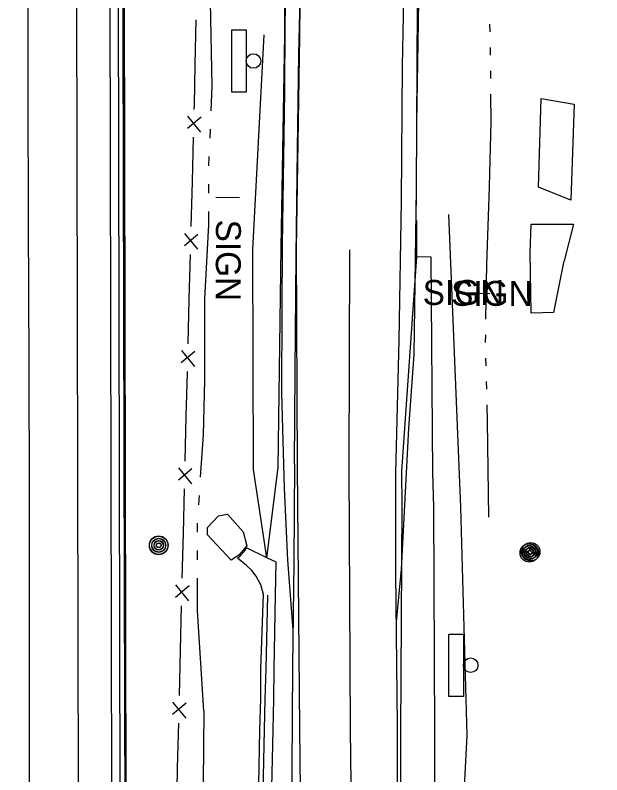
# Model space of a CAD drawing. Extents: x 588843 to 2552415, y 180129 to 269402.
# Drawn here: x 594066 to 594207.2, y 184951.5 to 185134.3 of the extents above; entities that cross this region are included whole.
import ezdxf

# ---------------------------------------------------------------- set-up
doc = ezdxf.new("R2010")
doc.units = 0
for name, color, linetype in [('Default', 7, 'Continuous'), ('E_DRN_RipRap', 7, 'Continuous'), ('E_FEN_P', 7, 'Continuous'), ('E_MISCPROP', 7, 'Continuous'), ('E_RDWY', 7, 'Continuous'), ('E_RDWY_AsphConc', 7, 'Continuous'), ('E_RDWY_C_and_G', 7, 'Continuous'), ('E_RDWY_Gravel', 7, 'Continuous'), ('E_RDWY_PavtEdge', 7, 'Continuous'), ('E_SGN', 7, 'Continuous'), ('E_SGN_Text', 7, 'Continuous'), ('E_STRUCT', 7, 'Continuous'), ('E_WTR_P', 7, 'Continuous'), ('P_RDWY_PavtEdge', 7, 'Continuous'), ('P_STRUCT', 7, 'Continuous'), ('P_WAL', 7, 'Continuous')]:
    doc.layers.add(name, color=color, linetype=linetype)

# ---------------------------------------------------------------- blocks, each defined once
blk = doc.blocks.new('POLE')
at = {"layer": 'Default'}
for radius in [4.46, 3.35, 2.23, 1.12]:
    blk.add_circle((0, 0), radius, dxfattribs=at)
blk = doc.blocks.new('SGN_1')
at = {"layer": 'Default'}
blk.add_lwpolyline([(-3.5, -15), (-10.5, -15), (-10.5, 15), (-3.5, 15)], close=True, dxfattribs=at)
blk.add_circle((0, 0), 3.5, dxfattribs=at)
blk = doc.blocks.new('BSGN_1')
at = {"layer": 'Default'}
blk.add_text('SIGN', height=12, dxfattribs=at).set_placement((-18.56, -6))
blk = doc.blocks.new('POLE_3')
at = {"layer": 'E_MISCPROP'}
for radius in [14.6, 11, 7.32, 3.66]:
    blk.add_circle((0, 0), radius, dxfattribs=at)
blk = doc.blocks.new('SIGN_3')
at = {"layer": 'E_SGN'}
blk.add_text('SIGN', height=39.37, dxfattribs=at).set_placement((-56.1, -19.7))

msp = doc.modelspace()

# ---------------------------------------------------------------- linework, layer by layer
at = {"layer": 'E_DRN_RipRap'}
msp.add_lwpolyline([(594121.75, 185006.59), (594120.81, 185005.56), (594119.82, 185004.38), (594117.99, 185003.12), (594112.23, 185009.21), (594112.28, 185011.05), (594114.89, 185013.83), (594117.05, 185014.25), (594120.81, 185009.97)], close=True, dxfattribs=at)
at = {"layer": 'E_FEN_P'}
for p, q in [((594110.7, 185109.73), (594107.43, 185107)), ((594107.44, 185109.99), (594110.61, 185106.16)), ((594106.7, 185081.79), (594109.87, 185077.96)), ((594109.96, 185081.54), (594106.69, 185078.8)), ((594109.22, 185053.34), (594105.95, 185050.6)), ((594105.96, 185053.59), (594109.13, 185049.76)), ((594105.25, 185025.39), (594108.43, 185021.56)), ((594108.51, 185025.14), (594105.25, 185022.4)), ((594104.55, 184997.19), (594107.72, 184993.36)), ((594107.81, 184996.94), (594104.55, 184994.2)), ((594103.85, 184968.99), (594107.02, 184965.16)), ((594107.11, 184968.74), (594103.85, 184966))]:
    msp.add_line(p, q, dxfattribs=at)
for points in [[(594109.49, 185133.14), (594109.24, 185122.38)], [(594109.24, 185122.38), (594109.02, 185112.6), (594108.99, 185111.61)], [(594108.82, 185104.94), (594108.54, 185094.18)], [(594108.54, 185094.18), (594108.25, 185083.41)], [(594108.08, 185076.74), (594107.8, 185065.98)], [(594107.8, 185065.98), (594107.51, 185055.21)], [(594107.34, 185048.55), (594107.33, 185048.22), (594107.07, 185037.78)], [(594107.07, 185037.78), (594106.8, 185027.01)], [(594106.64, 185020.35), (594106.37, 185009.58)], [(594106.37, 185009.58), (594106.1, 184998.81)], [(594105.94, 184992.15), (594105.67, 184981.38)], [(594105.67, 184981.38), (594105.4, 184970.61)], [(594105.24, 184963.95), (594104.97, 184953.18)], [(594104.97, 184953.18), (594104.76, 184942.42)]]:
    msp.add_lwpolyline(points, dxfattribs=at)
at = {"layer": 'E_RDWY'}
for points in [[(594205.01, 185297.7), (594197.71, 185288.63), (594191.17, 185279.04), (594184.31, 185267.59), (594180.15, 185259.31), (594175.77, 185249.91), (594172.69, 185242.19), (594169.22, 185231.66), (594166.77, 185222.94), (594165.07, 185214.83), (594163.62, 185206.9), (594162.45, 185197.1), (594161.23, 185184.44), (594160.28, 185165.36), (594159.58, 185146.27), (594159.15, 185122.07), (594158.92, 185089.58), (594158.3, 185056.12), (594157.54, 185024.13), (594157.54, 184999.97), (594157.9, 184963.47), (594157.95, 184939.34), (594157.87, 184908.64), (594157.93, 184877.55)], [(594133.21, 185026.26), (594133.37, 185048.56), (594133.61, 185076.4), (594133.94, 185102.03), (594134.22, 185124.9), (594134.77, 185148.54)], [(594133.21, 185026.26), (594133.01, 185002.67), (594132.69, 184977.57), (594132.41, 184928.3), (594132.47, 184878.42), (594132.45, 184826.82), (594132.95, 184777.73), (594133.02, 184723.24), (594133.16, 184674.36), (594133.05, 184620.33), (594133.75, 184565.14), (594133.74, 184514.72)]]:
    msp.add_lwpolyline(points, dxfattribs=at)
at = {"layer": 'E_RDWY_AsphConc'}
for points in [[(594130.88, 185129.47), (594130.91, 185145.59)], [(594126.56, 185003.75), (594129.25, 185025.49), (594129.96, 185078.42), (594130.88, 185129.47)], [(594167.67, 184857.37), (594166.46, 184863.53), (594165.32, 184869.79), (594165.36, 184869.84), (594166.76, 184912.05), (594166.92, 184920.22), (594166.98, 184961.5), (594166.72, 185015.99), (594166.51, 185024.12), (594166.14, 185076.04), (594162.62, 185076.18), (594162.63, 185084.86)], [(594195.65, 185062.77), (594190.18, 185062.62), (594189.96, 185077.12), (594190.14, 185084.04), (594200.4, 185084.01), (594198.14, 185075.16)], [(594195.65, 185062.77), (594198.14, 185075.16)], [(594125.77, 184994.86), (594125.13, 184997.19), (594124, 184999.32), (594124, 184999.32), (594122.91, 185000.68), (594121.61, 185001.84), (594121.61, 185001.84), (594119.46, 185003.6), (594120.09, 185004.19), (594121.18, 185005.33), (594121.63, 185006.09)], [(594128.66, 184994.7), (594128.75, 185002.67), (594126.56, 185003.75), (594121.63, 185006.09)]]:
    msp.add_lwpolyline(points, dxfattribs=at)
msp.add_lwpolyline([(594199.72, 185089.74), (594191.98, 185092.94), (594192.62, 185114.21), (594200.51, 185112.89)], close=True, dxfattribs=at)
at = {"layer": 'E_RDWY_C_and_G'}
for points in [[(594122.08, 184768.26), (594124.62, 184818.39), (594126.59, 184859.13), (594126.72, 184867.23), (594126.72, 184867.23), (594126.42, 184873.8), (594126.42, 184873.8), (594124.46, 184893.31), (594123.92, 184903.02), (594123.92, 184903.02), (594123.86, 184910.08), (594123.86, 184910.08), (594124.88, 184962.27), (594124.88, 184962.27), (594125.08, 184969.75), (594125.08, 184969.75), (594125.09, 184977.01), (594125.77, 184994.86)], [(594123.17, 184768.28), (594125.66, 184818.18), (594127.61, 184859.15), (594127.75, 184867.22), (594127.75, 184867.22), (594127.5, 184873.87), (594127.5, 184873.87), (594125.61, 184893.48), (594125.1, 184903.16), (594125.1, 184903.16), (594124.87, 184910.14), (594124.87, 184910.14), (594125.96, 184962.35), (594126.16, 184969.77), (594126.35, 184976.98), (594126.8, 184994.77)], [(594127.08, 184767.81), (594129.51, 184817.9), (594131.52, 184858.82), (594129.58, 184858.97), (594129.76, 184867.3), (594129.41, 184874.07), (594127.56, 184893.62), (594127.03, 184903.06), (594127.03, 184903.06), (594126.86, 184910.13), (594126.86, 184910.13), (594128.08, 184962.34), (594128.25, 184969.74), (594128.33, 184977.04), (594128.66, 184994.7)]]:
    msp.add_lwpolyline(points, dxfattribs=at)
at = {"layer": 'E_RDWY_Gravel'}
for points in [[(594162.49, 185084.8), (594162.6, 185092.14), (594162.65, 185108.34), (594162.87, 185122.73), (594163.16, 185137.82), (594163.56, 185161.78), (594163.86, 185174.27), (594164.52, 185186.26), (594165.87, 185195.19), (594169.49, 185213.65), (594172.84, 185226.25), (594177.04, 185239.65), (594182.16, 185251.54), (594189.2, 185265.53), (594197.1, 185280.32), (594202.43, 185288.61), (594205.21, 185293.22), (594207.19, 185297.28)], [(594206.85, 185296.39), (594204.06, 185290.22), (594196.29, 185278.11), (594185.81, 185259), (594178.98, 185245.18), (594176.68, 185239.29), (594172.05, 185223.82), (594168.57, 185210.58), (594166.27, 185198.96), (594164.27, 185185.91), (594163.54, 185174.75), (594162.74, 185136.89), (594162.46, 185092.64), (594161.97, 185052.64), (594160.68, 185034.89), (594158.87, 185001), (594157.65, 184988.33)], [(594131.2, 185148.25), (594130.89, 185131.97), (594130.83, 185115.83), (594130.44, 185094.71), (594130.26, 185078.86), (594130.18, 185063.52), (594130.11, 185043.35), (594130.75, 185020.46), (594131.51, 185003.17), (594132.8, 184986.32)], [(594126.56, 185003.75), (594123.3, 185024.95), (594123.17, 185077.93), (594125.89, 185129.58)], [(594167.67, 184857.37), (594168.41, 184858.52), (594172.39, 184877.11), (594172.5, 184892.51), (594172.73, 184912.64), (594172.69, 184920.39), (594174.78, 184961.07), (594173.22, 185015.88), (594170.35, 185086.31)]]:
    msp.add_lwpolyline(points, dxfattribs=at)
at = {"layer": 'E_RDWY_PavtEdge'}
for points in [[(594134.49, 185129.21), (594134.67, 185145.31), (594135.06, 185161.39), (594135.06, 185161.39), (594135.46, 185170.45), (594136.07, 185179.49), (594136.07, 185179.49), (594139.81, 185224.08), (594139.81, 185224.08), (594140.51, 185230.41), (594140.51, 185230.41), (594141.93, 185238.31), (594141.93, 185238.31), (594151.43, 185279.08), (594151.43, 185279.08), (594152.95, 185284.79), (594154.72, 185290.43), (594154.72, 185290.43), (594158.68, 185301.7), (594162.89, 185312.88), (594162.89, 185312.88)], [(594134.46, 184962.71), (594133.89, 185025.51), (594133.72, 185078.15), (594134.49, 185129.21)], [(594146.67, 184962.39), (594146.36, 185025.35), (594146.55, 185077.86)], [(594153.99, 184766.19), (594156.5, 184818.02), (594158.6, 184857.67), (594158.81, 184911.7), (594158.78, 184961.75), (594159.1, 185016.19), (594159.04, 185024.56), (594162.62, 185076.18)], [(594130.46, 184767.22), (594132.67, 184817.63), (594134.67, 184858.73), (594135.04, 184910.23), (594134.46, 184962.71)], [(594142.01, 184766.45), (594144.45, 184817.17), (594146.3, 184858.18), (594147.3, 184910.28), (594146.67, 184962.39)]]:
    msp.add_lwpolyline(points, dxfattribs=at)
at = {"layer": 'E_SGN'}
msp.add_line((594114.23, 185090.49), (594119.99, 185090.39), dxfattribs=at)
msp.add_lwpolyline([(594173.35, 185067.57), (594180.2, 185067.35)], dxfattribs=at)
at = {"layer": 'E_STRUCT'}
for points in [[(593940.03, 185437.58), (594091.04, 185372.39), (594091.42, 185371.08), (594091.82, 185162.88), (594092.22, 184996.64), (594092.65, 184834.31), (594092.95, 184677.06)], [(594070.34, 184832.43), (594069.78, 184870.55), (594069.64, 184910.08), (594069.4, 184945.47), (594069.43, 184982.11), (594069.44, 185018.32), (594069.3, 185050.57), (594069.18, 185084.48), (594069.08, 185115.73), (594069.05, 185146.25), (594068.97, 185177.88), (594068.98, 185210.48), (594068.94, 185241.38), (594068.93, 185280.5), (594068.89, 185321.81), (594068.74, 185353.46), (594069.71, 185365.04)]]:
    msp.add_lwpolyline(points, dxfattribs=at)
at = {"layer": 'E_WTR_P'}
for points in [[(594113.13, 185111.28), (594113.37, 185117.25), (594112.98, 185137.48), (594112.93, 185143.26)], [(594180.17, 185132.14), (594180.2, 185130.27)], [(594180.28, 185126.54), (594180.31, 185124.67)], [(594180.36, 185120.93), (594180.38, 185119.06)], [(594180.4, 185115.32), (594180.45, 185108.63), (594180.04, 185093.03), (594179.88, 185088.22)], [(594112.87, 185104.66), (594112.96, 185106.87)], [(594112.61, 185098.05), (594112.7, 185100.26)], [(594112.59, 185091.43), (594112.6, 185093.64)], [(594179.88, 185088.22), (594179.43, 185074.27), (594179.22, 185061.12)], [(594111.6, 185055.05), (594111.62, 185066.02), (594112.57, 185083.81), (594112.58, 185087.02)], [(594179.16, 185057.38), (594179.14, 185055.51)], [(594110.6, 185023.09), (594111.28, 185033.34), (594111.59, 185046.48), (594111.6, 185055.05)], [(594179.22, 185051.77), (594179.26, 185049.91)], [(594179.35, 185046.17), (594179.39, 185044.3)], [(594179.48, 185040.56), (594179.57, 185036.49), (594179.89, 185013.47)], [(594110.16, 185016.48), (594110.31, 185018.69)], [(594109.88, 185009.87), (594109.88, 185012.08)], [(594109.87, 185003.25), (594109.88, 185005.46)], [(594111.38, 184966.9), (594109.87, 184990.99), (594109.87, 184998.84)], [(594111.38, 184966.9), (594111.13, 184940.96), (594110.95, 184936.74)]]:
    msp.add_lwpolyline(points, dxfattribs=at)
at = {"layer": 'P_RDWY_PavtEdge'}
for p, q in [((594082.72, 184282.49), (594080.35, 185336.34)), ((594090.4, 184426.97), (594088.35, 185336.36))]:
    msp.add_line(p, q, dxfattribs=at)
at = {"layer": 'P_STRUCT'}
for p, q in [((594092.4, 184426.97), (594090.28, 185367.09)), ((594093.84, 184426.97), (594091.73, 185367.1))]:
    msp.add_line(p, q, dxfattribs=at)
at = {"layer": 'P_WAL'}
for p, q in [((594092.4, 184426.97), (594090.28, 185366.96)), ((594093.71, 184426.97), (594091.6, 185366.1))]:
    msp.add_line(p, q, dxfattribs=at)

# ---------------------------------------------------------------- block references
at = {"layer": 'E_MISCPROP'}
for name, p, xscale, yscale, rotation in [('POLE_3', (594100.53, 185006.77), 0.1524003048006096, 0.15240030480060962, -84.36014555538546), ('POLE', (594100.51, 185006.68), 0.5000000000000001, 0.5, -90.72490345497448), ('POLE', (594189.74, 185004.92), 0.49999999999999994, 0.49999999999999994, -133.2354227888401), ('POLE_3', (594190.06, 185005.18), 0.15240030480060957, 0.15240030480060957, 0.8014450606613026)]:
    msp.add_blockref(name, p, dxfattribs=dict(at, xscale=xscale, yscale=yscale, rotation=rotation))
at = {"layer": 'E_SGN', "xscale": 0.5, "yscale": 0.5}
for name, p in [('SGN_1', (594123.33, 185123.27)), ('BSGN_1', (594173.35, 185067.57)), ('BSGN_1', (594180.2, 185067.35)), ('SGN_1', (594175.61, 184977.88))]:
    msp.add_blockref(name, p, dxfattribs=at)
at = {"layer": 'E_SGN_Text', "xscale": 0.1524003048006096, "yscale": 0.1524003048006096, "rotation": -90.22293255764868}
msp.add_blockref('SIGN_3', (594117.27, 185076.55), dxfattribs=at)

doc.saveas('drawing.dxf')
